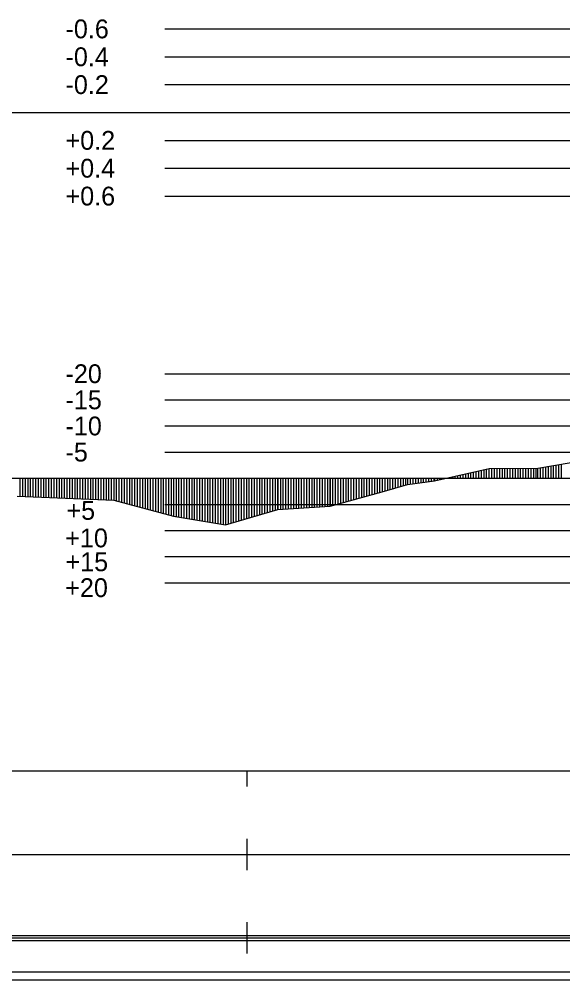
# Model space of a CAD drawing. Extents: x 2 to 10148, y 0 to 380.
# Drawn here: x 3878.1 to 3930.1, y 194 to 285.9 of the extents above; entities that cross this region are included whole.
import ezdxf

# ---------------------------------------------------------------- set-up
doc = ezdxf.new("R2010")
doc.units = 0
for name, color, linetype in [('POSUN_CARA', 7, 'Continuous'), ('POSUN_RASTR', 7, 'Continuous'), ('POSUN_TEXT', 7, 'Continuous'), ('RYCHL_B', 7, 'Continuous'), ('RYCHL_C', 7, 'Continuous'), ('RYCHL_RASTR', 7, 'Continuous'), ('ZRYCHL_CARA', 7, 'Continuous'), ('ZRYCHL_RASTR', 7, 'Continuous'), ('ZRYCHL_TEXT', 7, 'Continuous')]:
    doc.layers.add(name, color=color, linetype=linetype)

msp = doc.modelspace()

# ---------------------------------------------------------------- linework, layer by layer
at = {"layer": 'POSUN_CARA'}
for p, q in [((3927.745, 242.961), (3932.275, 243.741)), ((3917.827, 241.747), (3923.084, 242.921)), ((3922.077, 242), (3922.077, 242.696)), ((3922.327, 242), (3922.327, 242.752)), ((3922.577, 242), (3922.577, 242.808)), ((3922.827, 242), (3922.827, 242.864)), ((3923.077, 242), (3923.077, 242.919)), ((3923.084, 242.921), (3927.745, 242.961)), ((3923.084, 242), (3923.084, 242.921)), ((3923.334, 242), (3923.334, 242.923)), ((3923.584, 242), (3923.584, 242.925)), ((3923.834, 242), (3923.834, 242.927)), ((3924.084, 242), (3924.084, 242.929)), ((3924.334, 242), (3924.334, 242.932)), ((3924.584, 242), (3924.584, 242.934)), ((3924.834, 242), (3924.834, 242.936)), ((3925.084, 242), (3925.084, 242.938)), ((3925.334, 242), (3925.334, 242.94)), ((3925.584, 242), (3925.584, 242.942)), ((3925.834, 242), (3925.834, 242.944)), ((3926.084, 242), (3926.084, 242.946)), ((3926.334, 242), (3926.334, 242.949)), ((3926.584, 242), (3926.584, 242.951)), ((3926.834, 242), (3926.834, 242.953)), ((3927.084, 242), (3927.084, 242.955)), ((3927.334, 242), (3927.334, 242.957)), ((3927.584, 242), (3927.584, 242.959)), ((3927.745, 242), (3927.745, 242.961)), ((3927.995, 242), (3927.995, 243.004)), ((3928.245, 242), (3928.245, 243.047)), ((3928.495, 242), (3928.495, 243.09)), ((3928.745, 242), (3928.745, 243.133)), ((3928.995, 242), (3928.995, 243.176)), ((3929.245, 242), (3929.245, 243.219)), ((3929.495, 242), (3929.495, 243.262)), ((3929.745, 242), (3929.745, 243.305)), ((3929.995, 242), (3929.995, 243.348)), ((3878.132, 242), (3878.132, 240.263)), ((3878.382, 242), (3878.382, 240.254)), ((3878.632, 242), (3878.632, 240.244)), ((3878.882, 242), (3878.882, 240.234)), ((3879.132, 242), (3879.132, 240.224)), ((3879.382, 242), (3879.382, 240.215)), ((3879.632, 242), (3879.632, 240.205)), ((3879.882, 242), (3879.882, 240.195)), ((3880.132, 242), (3880.132, 240.185)), ((3880.382, 242), (3880.382, 240.176)), ((3880.632, 242), (3880.632, 240.166)), ((3880.882, 242), (3880.882, 240.156)), ((3881.132, 242), (3881.132, 240.146)), ((3881.382, 242), (3881.382, 240.137)), ((3881.632, 242), (3881.632, 240.127)), ((3881.882, 242), (3881.882, 240.117)), ((3882.132, 242), (3882.132, 240.107)), ((3882.382, 242), (3882.382, 240.098)), ((3882.632, 242), (3882.632, 240.088)), ((3882.882, 242), (3882.882, 240.078)), ((3883.132, 242), (3883.132, 240.068)), ((3883.382, 242), (3883.382, 240.059)), ((3883.632, 242), (3883.632, 240.049)), ((3883.882, 242), (3883.882, 240.039)), ((3884.132, 242), (3884.132, 240.029)), ((3884.382, 242), (3884.382, 240.02)), ((3884.632, 242), (3884.632, 240.01)), ((3884.882, 242), (3884.882, 240)), ((3885.132, 242), (3885.132, 239.99)), ((3885.382, 242), (3885.382, 239.981)), ((3885.632, 242), (3885.632, 239.971)), ((3885.882, 242), (3885.882, 239.961)), ((3886.132, 242), (3886.132, 239.951)), ((3886.382, 242), (3886.382, 239.941)), ((3886.632, 242), (3886.632, 239.932)), ((3886.882, 242), (3886.882, 239.922)), ((3887.116, 242), (3887.116, 239.913)), ((3887.366, 242), (3887.366, 239.846)), ((3887.616, 242), (3887.616, 239.779)), ((3887.866, 242), (3887.866, 239.712)), ((3888.116, 242), (3888.116, 239.645)), ((3888.366, 242), (3888.366, 239.578)), ((3888.616, 242), (3888.616, 239.511)), ((3888.866, 242), (3888.866, 239.444)), ((3889.116, 242), (3889.116, 239.377)), ((3889.366, 242), (3889.366, 239.31)), ((3889.616, 242), (3889.616, 239.243)), ((3889.866, 242), (3889.866, 239.176)), ((3890.116, 242), (3890.116, 239.109)), ((3890.366, 242), (3890.366, 239.042)), ((3890.616, 242), (3890.616, 238.975)), ((3890.866, 242), (3890.866, 238.908)), ((3891.116, 242), (3891.116, 238.841)), ((3891.366, 242), (3891.366, 238.774)), ((3891.616, 242), (3891.616, 238.707)), ((3891.866, 242), (3891.866, 238.64)), ((3892.116, 242), (3892.116, 238.573)), ((3892.366, 242), (3892.366, 238.506)), ((3892.616, 242), (3892.616, 238.439)), ((3892.836, 242), (3892.836, 238.38)), ((3893.086, 242), (3893.086, 238.339)), ((3893.336, 242), (3893.336, 238.297)), ((3893.586, 242), (3893.586, 238.256)), ((3893.836, 242), (3893.836, 238.214)), ((3894.086, 242), (3894.086, 238.173)), ((3894.336, 242), (3894.336, 238.131)), ((3894.586, 242), (3894.586, 238.09)), ((3894.836, 242), (3894.836, 238.048)), ((3895.086, 242), (3895.086, 238.007)), ((3895.336, 242), (3895.336, 237.965)), ((3895.586, 242), (3895.586, 237.924)), ((3895.836, 242), (3895.836, 237.882)), ((3896.086, 242), (3896.086, 237.841)), ((3896.336, 242), (3896.336, 237.799)), ((3896.586, 242), (3896.586, 237.758)), ((3896.836, 242), (3896.836, 237.716)), ((3897.086, 242), (3897.086, 237.675)), ((3897.336, 242), (3897.336, 237.633)), ((3897.586, 242), (3897.586, 237.592)), ((3897.816, 242), (3897.816, 237.554)), ((3898.066, 242), (3898.066, 237.626)), ((3898.316, 242), (3898.316, 237.698)), ((3898.566, 242), (3898.566, 237.77)), ((3898.816, 242), (3898.816, 237.843)), ((3899.066, 242), (3899.066, 237.915)), ((3899.316, 242), (3899.316, 237.987)), ((3899.566, 242), (3899.566, 238.059)), ((3899.816, 242), (3899.816, 238.132)), ((3900.066, 242), (3900.066, 238.204)), ((3900.316, 242), (3900.316, 238.276)), ((3900.566, 242), (3900.566, 238.348)), ((3900.816, 242), (3900.816, 238.42)), ((3901.066, 242), (3901.066, 238.493)), ((3901.316, 242), (3901.316, 238.565)), ((3901.566, 242), (3901.566, 238.637)), ((3901.816, 242), (3901.816, 238.709)), ((3902.066, 242), (3902.066, 238.782)), ((3902.316, 242), (3902.316, 238.854)), ((3902.566, 242), (3902.566, 238.926)), ((3902.816, 242), (3902.816, 238.998)), ((3902.824, 242), (3902.824, 239.001)), ((3903.074, 242), (3903.074, 239.018)), ((3903.324, 242), (3903.324, 239.035)), ((3903.574, 242), (3903.574, 239.052)), ((3903.824, 242), (3903.824, 239.069)), ((3904.074, 242), (3904.074, 239.086)), ((3904.324, 242), (3904.324, 239.103)), ((3904.574, 242), (3904.574, 239.12)), ((3904.824, 242), (3904.824, 239.137)), ((3905.074, 242), (3905.074, 239.154)), ((3905.324, 242), (3905.324, 239.171)), ((3905.574, 242), (3905.574, 239.188)), ((3905.824, 242), (3905.824, 239.205)), ((3906.074, 242), (3906.074, 239.222)), ((3906.324, 242), (3906.324, 239.239)), ((3906.574, 242), (3906.574, 239.256)), ((3906.824, 242), (3906.824, 239.273)), ((3907.074, 242), (3907.074, 239.29)), ((3907.324, 242), (3907.324, 239.307)), ((3907.574, 242), (3907.574, 239.324)), ((3907.824, 242), (3907.824, 239.341)), ((3907.833, 242), (3907.833, 239.341)), ((3908.083, 242), (3908.083, 239.409)), ((3908.333, 242), (3908.333, 239.477)), ((3908.583, 242), (3908.583, 239.545)), ((3908.833, 242), (3908.833, 239.612)), ((3909.083, 242), (3909.083, 239.68)), ((3909.333, 242), (3909.333, 239.748)), ((3909.583, 242), (3909.583, 239.816)), ((3909.833, 242), (3909.833, 239.884)), ((3910.083, 242), (3910.083, 239.952)), ((3910.333, 242), (3910.333, 240.019)), ((3910.583, 242), (3910.583, 240.087)), ((3910.833, 242), (3910.833, 240.155)), ((3911.083, 242), (3911.083, 240.223)), ((3911.333, 242), (3911.333, 240.291)), ((3911.583, 242), (3911.583, 240.359)), ((3911.833, 242), (3911.833, 240.427)), ((3912.083, 242), (3912.083, 240.494)), ((3912.333, 242), (3912.333, 240.562)), ((3912.583, 242), (3912.583, 240.63)), ((3912.82, 242), (3912.82, 240.694)), ((3913.07, 242), (3913.07, 240.767)), ((3913.32, 242), (3913.32, 240.84)), ((3913.57, 242), (3913.57, 240.914)), ((3913.82, 242), (3913.82, 240.987)), ((3914.07, 242), (3914.07, 241.06)), ((3914.32, 242), (3914.32, 241.133)), ((3914.57, 242), (3914.57, 241.206)), ((3914.82, 242), (3914.82, 241.279)), ((3915.07, 242), (3915.07, 241.352)), ((3915.263, 242), (3915.263, 241.408)), ((3915.513, 242), (3915.513, 241.441)), ((3915.763, 242), (3915.763, 241.474)), ((3916.013, 242), (3916.013, 241.507)), ((3916.263, 242), (3916.263, 241.54)), ((3916.513, 242), (3916.513, 241.573)), ((3916.763, 242), (3916.763, 241.606)), ((3917.013, 242), (3917.013, 241.639)), ((3917.263, 242), (3917.263, 241.672)), ((3917.513, 242), (3917.513, 241.705)), ((3917.763, 242), (3917.763, 241.738)), ((3917.827, 242), (3917.827, 241.747)), ((3918.077, 242), (3918.077, 241.802)), ((3918.327, 242), (3918.327, 241.858)), ((3918.577, 242), (3918.577, 241.914)), ((3918.827, 242), (3918.827, 241.97)), ((3919.077, 242), (3919.077, 242.026)), ((3919.327, 242), (3919.327, 242.082)), ((3919.577, 242), (3919.577, 242.138)), ((3919.827, 242), (3919.827, 242.193)), ((3920.077, 242), (3920.077, 242.249)), ((3920.327, 242), (3920.327, 242.305)), ((3920.577, 242), (3920.577, 242.361)), ((3920.827, 242), (3920.827, 242.417)), ((3921.077, 242), (3921.077, 242.473)), ((3921.327, 242), (3921.327, 242.528)), ((3921.577, 242), (3921.577, 242.584)), ((3921.827, 242), (3921.827, 242.64)), ((3912.82, 240.694), (3915.263, 241.408)), ((3915.263, 241.408), (3917.827, 241.747)), ((3877.882, 240.273), (3887.116, 239.913)), ((3907.833, 239.341), (3912.82, 240.694)), ((3887.116, 239.913), (3892.836, 238.38)), ((3902.824, 239.001), (3907.833, 239.341)), ((3892.836, 238.38), (3897.816, 237.554)), ((3897.816, 237.554), (3902.824, 239.001))]:
    msp.add_line(p, q, dxfattribs=at)
at = {"layer": 'POSUN_RASTR'}
for p, q in [((3892, 252), (4090.213, 252)), ((3892, 249.5), (4090.246, 249.5)), ((3892, 247), (4090.246, 247)), ((3892, 244.5), (4090.114, 244.5)), ((3155.54, 242), (4045.764, 242)), ((3892, 239.5), (4089.938, 239.5)), ((3892, 237), (4090.026, 237)), ((3892, 234.5), (4089.851, 234.5)), ((3892, 232), (4089.807, 232))]:
    msp.add_line(p, q, dxfattribs=at)
at = {"layer": 'RYCHL_B'}
msp.add_line((3784.348, 194), (3978.644, 194), dxfattribs=at)
at = {"layer": 'RYCHL_C'}
msp.add_line((3783.598, 194.75), (3977.894, 194.75), dxfattribs=at)
at = {"layer": 'RYCHL_RASTR'}
for p, q in [((3155.54, 214), (4046.979, 214)), ((3899.908, 212.5), (3899.908, 214)), ((3899.908, 204.5), (3899.908, 207.5)), ((3155.54, 206), (4046.951, 206)), ((3899.908, 196.5), (3899.908, 199.5)), ((3155.54, 198.25), (4046.943, 198.25)), ((3155.54, 198), (4046.933, 198)), ((3155.54, 197.75), (4046.924, 197.75))]:
    msp.add_line(p, q, dxfattribs=at)
at = {"layer": 'ZRYCHL_CARA'}
msp.add_line((3155.54, 277), (4045.764, 277), dxfattribs=at)
at = {"layer": 'ZRYCHL_RASTR'}
for p, q in [((3892, 285), (4090.077, 285)), ((3892, 282.333), (4090.091, 282.333)), ((3892, 279.667), (4090.052, 279.667)), ((3892, 274.333), (4090.07, 274.333)), ((3892, 271.667), (4089.807, 271.667)), ((3892, 269), (4089.763, 269))]:
    msp.add_line(p, q, dxfattribs=at)

# ---------------------------------------------------------------- texts
at = {"layer": 'POSUN_TEXT'}
for s, p in [('-20', (3882.5, 251.1)), ('-15', (3882.5, 248.6)), ('-10', (3882.5, 246.1)), ('-5', (3882.5, 243.6)), ('+5', (3882.593, 238.02)), ('+10', (3882.474, 235.388)), ('+15', (3882.5, 233.099)), ('+20', (3882.474, 230.626))]:
    msp.add_text(s, height=1.8, dxfattribs=at).set_placement(p)
at = {"layer": 'ZRYCHL_TEXT'}
for s, p in [('-0.6', (3882.5, 284.1)), ('-0.4', (3882.5, 281.433)), ('-0.2', (3882.5, 278.767)), ('+0.2', (3882.5, 273.433)), ('+0.4', (3882.5, 270.767)), ('+0.6', (3882.5, 268.1))]:
    msp.add_text(s, height=1.8, dxfattribs=at).set_placement(p)

doc.saveas('drawing.dxf')
